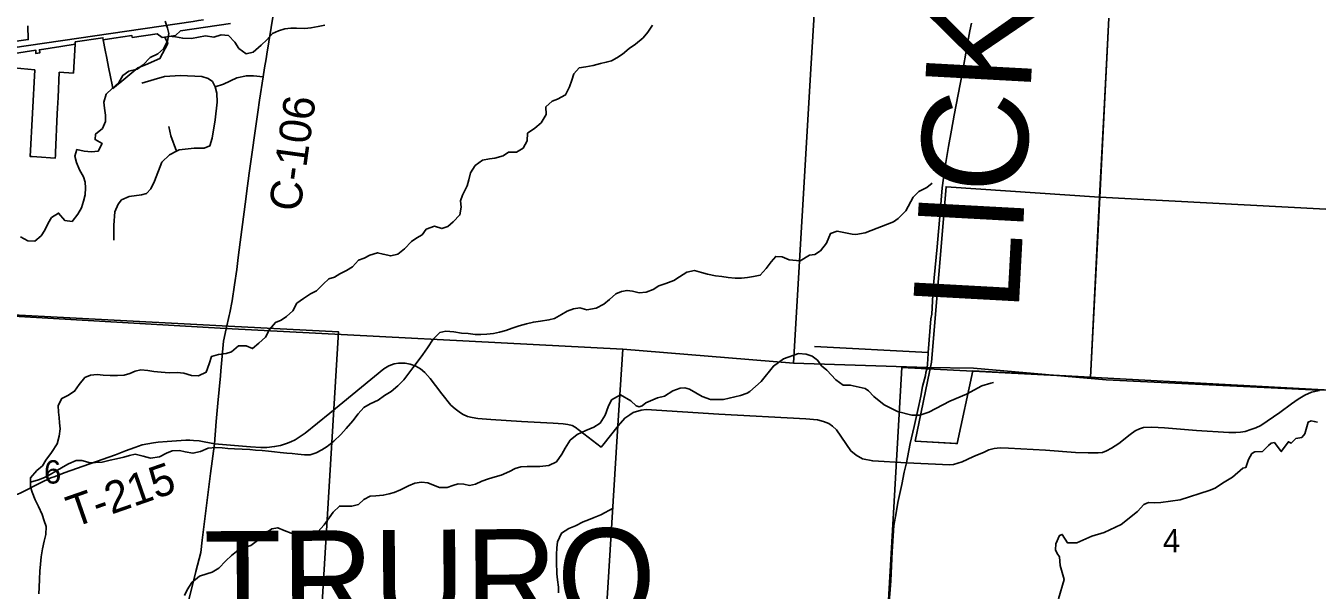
# Model space of a CAD drawing. Extents: x 114604 to 551442, y 316898 to 567001.
# Drawn here: x 262262 to 274490, y 390020 to 395361 of the extents above; entities that cross this region are included whole.
import ezdxf

# ---------------------------------------------------------------- set-up
doc = ezdxf.new("R2010")
doc.units = 0
for name, color, linetype in [('_CIVIL_CONSTRUCTION', 7, 'Continuous'), ('GE_P_Alignment_1000_Cardinal_Points', 7, 'Continuous'), ('GE_P_Alignment_100_Cardinal_Points', 7, 'Continuous'), ('GE_P_Alignment_100_Distances', 7, 'Continuous'), ('GE_P_Alignment_100_Stations', 7, 'Continuous'), ('GE_P_Alignment_500_Bearings', 7, 'Continuous'), ('GE_P_Alignment_500_Distances', 7, 'Continuous'), ('GE_P_Alignment_500_Stations', 7, 'Continuous'), ('PM_P_Cells', 7, 'Continuous'), ('PM_P_CL_Double_Solid', 7, 'Continuous'), ('PM_P_Crosswalk', 7, 'Continuous'), ('PV_X_Curb', 7, 'Continuous'), ('RS_Raster1', 7, 'Continuous'), ('SN_P_Signs', 7, 'Continuous')]:
    doc.layers.add(name, color=color, linetype=linetype)

msp = doc.modelspace()

# ---------------------------------------------------------------- linework, layer by layer
at = {"layer": '_CIVIL_CONSTRUCTION'}
msp.add_lwpolyline([(262135, 395152), (263846, 395403), (263898, 395411), (263945, 395418)], dxfattribs=at)
at = {"layer": 'GE_P_Alignment_1000_Cardinal_Points'}
for points in [[(271217, 395385), (271200, 395315), (271173, 395157), (271132, 394922), (271091, 394710), (271054, 394516), (271029, 394374), (270998, 394220), (270965, 394011), (270940, 393827), (270919, 393595), (270893, 393270), (270855, 392879), (270842, 392633), (270831, 392587), (270808, 392268), (270808, 392260), (270801, 392158), (270798, 392124), (270794, 392110)], [(264047, 391406), (264390, 391376), (264488, 391369), (264545, 391369), (264618, 391379), (264673, 391389), (264731, 391409), (264772, 391424), (264811, 391444), (264908, 391507), (265141, 391694), (265653, 392114), (265700, 392144), (265751, 392163), (265790, 392167), (265824, 392168), (265855, 392167), (265900, 392160), (265954, 392140), (265999, 392115), (266041, 392081), (266090, 392024), (266140, 391958), (266202, 391877), (266287, 391772), (266328, 391736), (266366, 391708), (266398, 391686), (266444, 391665), (266489, 391654), (266542, 391645), (266664, 391635), (266955, 391617), (267256, 391600), (267350, 391595), (267394, 391588), (267434, 391577), (267465, 391562), (267709, 391374), (267725, 391393), (267870, 391574)], [(270794, 392110), (270786, 392081), (270780, 392050), (270754, 391946), (270737, 391856), (270717, 391768), (270674, 391570), (270637, 391409), (270612, 391275), (270601, 391226), (270580, 391137), (270557, 391019), (270520, 390849), (270502, 390751), (270481, 390631), (270466, 390386), (270452, 390108), (270435, 389865), (270401, 389527), (270386, 389304), (270379, 389142)], [(262539, 391097), (262624, 391131), (263112, 391302), (263207, 391338), (263293, 391370), (263362, 391394), (263418, 391406), (263470, 391414), (263516, 391420), (263599, 391428), (263776, 391439), (263816, 391438), (263851, 391437), (263904, 391432), (264047, 391406)], [(261963, 390886), (261972, 390899), (262000, 390910), (262052, 390918), (262105, 390919), (262149, 390922), (262187, 390929), (262216, 390940), (262402, 391035), (262500, 391082), (262539, 391097)]]:
    msp.add_lwpolyline(points, dxfattribs=at)
at = {"layer": 'GE_P_Alignment_100_Cardinal_Points'}
msp.add_line((269729, 392326), (270808, 392268), dxfattribs=at)
for points in [[(263360, 394817), (263477, 394854), (263576, 394881), (263728, 394890), (263927, 394883), (263990, 394861), (264030, 394834), (264055, 394784), (264133, 394808), (264260, 394869), (264351, 394889), (264417, 394887), (264509, 394877)], [(263095, 393332), (263095, 393474), (263106, 393602), (263135, 393672), (263168, 393715), (263241, 393747), (263357, 393760), (263405, 393775), (263444, 393818), (263480, 393892), (263550, 394070), (263622, 394141), (263689, 394174), (263715, 394187), (263857, 394203), (263951, 394203), (264003, 394224), (264025, 394297), (264055, 394471), (264075, 394637), (264071, 394723), (264055, 394784)], [(263689, 394174), (263636, 394321), (263616, 394409)], [(270601, 391226), (271011, 391206), (271048, 391208), (271129, 391235), (271230, 391281), (271275, 391302), (271330, 391324), (271382, 391347), (271430, 391360), (271487, 391367), (271567, 391365), (271917, 391346), (272203, 391324), (272323, 391321), (272371, 391319), (272417, 391319), (272458, 391324), (272495, 391337), (272543, 391364), (272612, 391408), (272719, 391494), (272767, 391527), (272808, 391547), (272847, 391558), (272926, 391563), (273044, 391557), (273349, 391531), (273655, 391512), (273719, 391512), (273764, 391516), (273807, 391523), (273862, 391539), (273909, 391555), (273956, 391577), (274136, 391702), (274248, 391782), (274311, 391827), (274372, 391867), (274436, 391893), (274511, 391911)], [(267870, 391574), (267934, 391649), (267981, 391680), (268013, 391701), (268088, 391724), (268136, 391730), (268824, 391687), (269649, 391641), (269760, 391631), (269814, 391616), (269866, 391597), (269902, 391572), (269939, 391536), (270073, 391338), (270126, 391297), (270185, 391264), (270282, 391243), (270601, 391226)]]:
    msp.add_lwpolyline(points, dxfattribs=at)
at = {"layer": 'GE_P_Alignment_100_Stations'}
for points in [[(262065, 395199), (262284, 395231), (262282, 395361)], [(262148, 394962), (262347, 394943), (262302, 394125), (262323, 394124), (262367, 394121), (262540, 394109), (262543, 394133), (262543, 394161), (262560, 394528), (262563, 394582), (262568, 394682), (262579, 394921), (262713, 394914), (262728, 395186), (262730, 395209), (262992, 395248), (262995, 395228), (263013, 395132), (263029, 395054), (263045, 394971), (263063, 394878), (263078, 394802), (263085, 394768), (263171, 394836), (263323, 394965), (263396, 394993), (263531, 395052), (263606, 395193), (263577, 395255), (263679, 395270), (263727, 395314), (264201, 395384)], [(264201, 395384), (263727, 395314), (263679, 395270), (263577, 395255), (263552, 395251), (263504, 395286), (263270, 395252), (263267, 395269), (263094, 395243), (262995, 395228), (262992, 395248), (262730, 395209), (262728, 395186), (262592, 395165), (262390, 395134), (262394, 395105), (262355, 395100), (262357, 395130), (262155, 395099)], [(272516, 395434), (272476, 394631), (272430, 393740), (270977, 393838), (270839, 392179), (270684, 391431), (271064, 391408), (271082, 391407), (271229, 392095), (272345, 392036), (272431, 393740), (275226, 393591)], [(284848, 391369), (282076, 391535), (275898, 391862), (275863, 391869), (275174, 391894), (275157, 391893), (275256, 393589), (275226, 393591), (272431, 393740), (272516, 395434)]]:
    msp.add_lwpolyline(points, dxfattribs=at)
msp.add_lwpolyline([(272430, 393740), (272345, 392036), (271229, 392095), (271082, 391407), (270684, 391431), (270839, 392179), (270977, 393838)], close=True, dxfattribs=at)
at = {"layer": 'GE_P_Alignment_500_Bearings'}
for p, q in [((264277, 393193), (264345, 393721)), ((264270, 393141), (264277, 393193))]:
    msp.add_line(p, q, dxfattribs=at)
for points in [[(264544, 395092), (264605, 395461), (264609, 395479)], [(264523, 394963), (264537, 395049), (264544, 395092)], [(264345, 393721), (264352, 393774), (264378, 393968), (264459, 394545), (264475, 394659), (264509, 394877), (264523, 394963)], [(264188, 392618), (264194, 392644), (264216, 392758), (264237, 392910), (264259, 393056), (264270, 393141)], [(264109, 392095), (264135, 392378), (264159, 392494), (264188, 392618)], [(264064, 391617), (264079, 391791), (264104, 392047), (264109, 392095)], [(263653, 388162), (263671, 388644), (263697, 389134), (263711, 389436), (263716, 389517), (263723, 389580), (263731, 389628), (263746, 389697), (263760, 389752), (263873, 390195), (263919, 390377), (263932, 390494), (264012, 391125), (264047, 391406), (264064, 391617)]]:
    msp.add_lwpolyline(points, dxfattribs=at)
at = {"layer": 'GE_P_Alignment_500_Distances'}
for points in [[(271011, 417780), (270951, 416803), (270818, 414394), (270697, 412488), (270600, 410958), (270414, 407575), (270122, 402465), (270001, 400354), (269776, 396299), (269696, 394953), (269532, 392169), (267914, 392302), (264157, 392497), (261272, 392664), (258768, 392810), (255646, 392938), (254678, 392999), (253232, 393090), (251959, 393171), (249916, 393300), (247992, 393504)], [(284848, 391379), (282098, 391536), (277596, 391783), (275863, 391869), (275174, 391894), (274551, 391916), (274510, 391914), (272491, 392012), (271237, 392122), (270797, 392127), (269532, 392169), (269696, 394953), (269776, 396299), (270001, 400354), (270122, 402465), (270414, 407575), (270600, 410958), (270697, 412488), (270818, 414394), (270951, 416803), (271011, 417780)], [(261272, 392664), (264157, 392497), (267914, 392302), (267869, 391577), (267681, 388558), (267642, 387936), (267546, 386391), (267545, 386388), (267491, 385509), (267491, 385508), (267448, 384815), (267445, 384773), (267299, 382424), (267247, 381601), (267082, 378947), (264550, 379102), (259159, 379430)], [(267082, 378947), (267247, 381601), (267299, 382424), (267445, 384773), (267448, 384815), (267491, 385508), (267491, 385509), (267545, 386388), (267546, 386391), (267642, 387936), (267681, 388558), (267869, 391577), (267914, 392302), (269532, 392169), (270797, 392127), (271237, 392122), (272491, 392012), (274510, 391914), (274551, 391916), (275174, 391894), (275863, 391869), (277596, 391783), (282098, 391536), (284848, 391379)]]:
    msp.add_lwpolyline(points, dxfattribs=at)
at = {"layer": 'PM_P_Cells'}
for points in [[(262700, 393508), (262755, 393578), (262789, 393638), (262809, 393702), (262823, 393762), (262827, 393829), (262825, 393881), (262809, 393931), (262771, 393999), (262743, 394067), (262725, 394129), (262745, 394189), (262813, 394175), (262885, 394167), (262948, 394175), (262984, 394248), (262918, 394284), (262922, 394336), (262988, 394390), (263016, 394454), (263016, 394516), (263008, 394582), (263000, 394640), (263022, 394714), (263080, 394769), (263141, 394825), (263181, 394891), (263237, 394933), (263315, 394951), (263373, 394991), (263439, 395062), (263513, 395096), (263564, 395144), (263604, 395216), (263616, 395290), (263604, 395340), (263580, 395406)], [(263612, 395263), (263680, 395256), (263748, 395244), (263832, 395242), (263964, 395265), (264041, 395255), (264111, 395275), (264181, 395271), (264241, 395205), (264279, 395147), (264347, 395097), (264415, 395113), (264491, 395179), (264543, 395229), (264599, 395287), (264656, 395315), (264716, 395332), (264772, 395338), (264826, 395338), (264904, 395336), (264962, 395342), (265030, 395354), (265092, 395366)], [(263831, 392052), (263897, 392047), (263971, 392083), (263997, 392163), (264019, 392231), (264085, 392251), (264159, 392261), (264208, 392277), (264276, 392331), (264348, 392332), (264408, 392306), (264468, 392358), (264530, 392414), (264570, 392486), (264626, 392552), (264679, 392576), (264731, 392611), (264789, 392665), (264829, 392735), (264891, 392781), (264959, 392825), (265013, 392853), (265076, 392917), (265132, 392968), (265184, 392982), (265236, 393014), (265298, 393046), (265356, 393080), (265412, 393144), (265465, 393162), (265519, 393192), (265593, 393213), (265645, 393199), (265717, 393183), (265783, 393201), (265847, 393249), (265913, 393319), (265964, 393355), (266016, 393383), (266054, 393438), (266132, 393464), (266200, 393442), (266258, 393462), (266308, 393506), (266372, 393572), (266383, 393646), (266377, 393706), (266397, 393759), (266441, 393847), (266457, 393905), (266473, 393971), (266517, 394039), (266587, 394091), (266653, 394101), (266704, 394108), (266782, 394130), (266832, 394164), (266908, 394164), (266970, 394204), (267008, 394274), (267012, 394344), (267083, 394393), (267143, 394443), (267189, 394521), (267185, 394593), (267245, 394649), (267297, 394667), (267373, 394707), (267409, 394784), (267432, 394846), (267452, 394908), (267502, 394964), (267566, 394974), (267634, 394984), (267704, 395004), (267758, 395016), (267808, 395031), (267859, 395057), (267913, 395093), (267975, 395145), (268035, 395189), (268107, 395247), (268151, 395301), (268197, 395368)], [(269594, 393136), (269682, 393189), (269734, 393197), (269786, 393232), (269843, 393304), (269881, 393396), (269945, 393417), (270087, 393390), (270121, 393386), (270210, 393402), (270477, 393506), (270523, 393539), (270595, 393611), (270664, 393738), (270717, 393794), (270793, 393831), (270845, 393871)], [(262211, 393363), (262282, 393327), (262348, 393323), (262406, 393375), (262442, 393427), (262474, 393494), (262506, 393546), (262572, 393588), (262630, 393520), (262700, 393508)], [(268453, 392986), (268521, 393028), (268594, 393044), (268660, 393026), (268718, 393012), (268794, 392996), (268854, 392988), (268912, 392980), (268980, 392972), (269040, 392974), (269096, 392980), (269152, 392988), (269216, 393000), (269273, 393063), (269321, 393127), (269363, 393179), (269425, 393175), (269491, 393145), (269594, 393136)], [(262307, 391043), (262381, 391063), (262439, 391087), (262493, 391115), (262546, 391147), (262616, 391186), (262666, 391216), (262740, 391248), (262792, 391248), (262870, 391226), (262922, 391228), (262986, 391232), (263061, 391250), (263119, 391262), (263189, 391280), (263243, 391294), (263297, 391306), (263373, 391287), (263441, 391269), (263529, 391281), (263595, 391315), (263646, 391337), (263718, 391341), (263772, 391329), (263844, 391315), (263916, 391333), (263990, 391365), (264062, 391369), (264120, 391366), (264174, 391362), (264237, 391358), (264309, 391354), (264383, 391350), (264437, 391346), (264499, 391342), (264559, 391336), (264617, 391328), (264671, 391322), (264733, 391316), (264785, 391312), (264837, 391306), (264902, 391302), (264954, 391302), (265010, 391320), (265066, 391347), (265116, 391381), (265178, 391431), (265244, 391493), (265296, 391551), (265359, 391621), (265409, 391690), (265463, 391748), (265523, 391784), (265597, 391818), (265659, 391862), (265720, 391900), (265784, 391953), (265840, 392009), (265888, 392073), (265928, 392125), (265976, 392189), (266020, 392249), (266065, 392313), (266119, 392396), (266183, 392458), (266239, 392470), (266315, 392464), (266389, 392452), (266449, 392448), (266517, 392440), (266570, 392440), (266626, 392442), (266690, 392448), (266746, 392461), (266808, 392479), (266866, 392501), (266932, 392521), (267004, 392541), (267068, 392557), (267137, 392567), (267215, 392577), (267269, 392591), (267335, 392628), (267389, 392660), (267449, 392684), (267507, 392692), (267573, 392674), (267664, 392690), (267734, 392728), (267790, 392772), (267850, 392823), (267902, 392847), (267956, 392857), (268008, 392849), (268070, 392835), (268137, 392841), (268203, 392865), (268257, 392901), (268321, 392921), (268397, 392951), (268453, 392986)], [(267892, 391868), (267992, 391812), (268041, 391766), (268069, 391754), (268099, 391765), (268132, 391793), (268242, 391840), (268310, 391856), (268389, 391907), (268457, 391933), (268501, 391935), (268545, 391922), (268665, 391852), (268746, 391825), (268867, 391825), (269029, 391862), (269093, 391885), (269119, 391899), (269226, 391994), (269341, 392141), (269438, 392210), (269580, 392261), (269652, 392253), (269708, 392233), (269758, 392198), (269798, 392142), (269847, 392102), (269931, 392010), (270001, 391961), (270069, 391961), (270209, 391928), (270241, 391906), (270292, 391854), (270390, 391775), (270516, 391711), (270652, 391676), (270728, 391676), (270812, 391703), (271013, 391810), (271170, 391875), (271316, 391954), (271400, 391979), (271426, 391985)], [(262386, 389985), (262388, 390045), (262390, 390125), (262394, 390199), (262402, 390266), (262407, 390336), (262419, 390410), (262437, 390484), (262451, 390546), (262453, 390622), (262437, 390676), (262415, 390736), (262381, 390811), (262351, 390875), (262323, 390947), (262307, 390997), (262307, 391083), (262365, 391151), (262419, 391197), (262450, 391249), (262504, 391324), (262560, 391404), (262576, 391478), (262586, 391548), (262582, 391604), (262578, 391654), (262572, 391706), (262568, 391769), (262602, 391835), (262659, 391863), (262723, 391903), (262767, 391965), (262821, 392033), (262873, 392055), (262937, 392061), (262995, 392056), (263061, 392050), (263130, 392052), (263194, 392056), (263246, 392070), (263296, 392092), (263350, 392104), (263416, 392100), (263474, 392090), (263544, 392082), (263618, 392078), (263694, 392080), (263759, 392074), (263831, 392052)], [(263764, 389969), (263790, 390023), (263833, 390093), (263907, 390153), (263975, 390173), (264025, 390189), (264091, 390227), (264155, 390296), (264209, 390348), (264272, 390400), (264340, 390428), (264394, 390442), (264468, 390498), (264540, 390565), (264592, 390599), (264648, 390611), (264708, 390585), (264773, 390559), (264841, 390545), (264899, 390541), (264977, 390557), (265027, 390573), (265087, 390639), (265135, 390703), (265171, 390758), (265232, 390816), (265350, 390816), (265412, 390832), (265464, 390878), (265522, 390910), (265576, 390914), (265646, 390918), (265702, 390931), (265751, 390945), (265809, 390969), (265887, 391007), (265945, 391031), (266009, 391043), (266069, 391035), (266121, 391013), (266179, 390993), (266251, 390991), (266304, 391009), (266356, 391025), (266408, 391022), (266464, 391012), (266520, 391022), (266580, 391052), (266642, 391074), (266706, 391092), (266762, 391108), (266841, 391142), (266897, 391170), (266949, 391188), (267009, 391191), (267075, 391189), (267129, 391189), (267213, 391201), (267287, 391235), (267338, 391307), (267368, 391363), (267418, 391439), (267482, 391494), (267564, 391532), (267640, 391562), (267700, 391602), (267749, 391676), (267777, 391754), (267809, 391821), (267892, 391868)], [(273899, 391329), (273973, 391333), (274028, 391388), (274054, 391410), (274086, 391416), (274150, 391332), (274218, 391425), (274244, 391411), (274289, 391456), (274345, 391466), (274375, 391500), (274406, 391611), (274434, 391621), (274462, 391617), (274494, 391611)], [(272041, 389939), (272096, 390122), (272055, 390252), (272051, 390336), (272029, 390368), (272012, 390402), (272014, 390458), (272049, 390536), (272077, 390548), (272126, 390469), (272214, 390467), (272357, 390530), (272473, 390565), (272634, 390642), (272789, 390763), (272849, 390830), (272893, 390850), (272953, 390846), (273011, 390851), (273194, 390876), (273467, 390962), (273523, 390986), (273595, 391031), (273690, 391089), (273786, 391174), (273816, 391182), (273841, 391258), (273873, 391313), (273899, 391329)], [(267306, 389995), (267306, 390047), (267296, 390119), (267290, 390173), (267286, 390289), (267286, 390357), (267289, 390421), (267297, 390478), (267333, 390560), (267403, 390604), (267467, 390630), (267541, 390666), (267591, 390686), (267643, 390708), (267706, 390734), (267825, 390796)]]:
    msp.add_lwpolyline(points, dxfattribs=at)
at = {"layer": 'RS_Raster1'}
for points in [[(269776, 396299), (269696, 394953), (269532, 392169), (267914, 392302), (267869, 391577), (267681, 388558), (267642, 387936), (267546, 386391), (267545, 386388), (267491, 385509), (267491, 385508), (267448, 384815), (267445, 384773), (267299, 382424), (267247, 381601), (267082, 378947), (264550, 379102), (259159, 379430)], [(267082, 378947), (267247, 381601), (267299, 382424), (267445, 384773), (267448, 384815), (267491, 385508), (267491, 385509), (267545, 386388), (267546, 386391), (267642, 387936), (267681, 388558), (267869, 391577), (267914, 392302), (269532, 392169), (269696, 394953), (269776, 396299)]]:
    msp.add_lwpolyline(points, dxfattribs=at)
at = {"layer": 'SN_P_Signs'}
for points in [[(259910, 392741), (264182, 392520), (265222, 392465), (265051, 389642), (262412, 389801), (259755, 389960)], [(270557, 392127), (272331, 392036), (275142, 391884), (275843, 391846), (275662, 389002), (273037, 389161), (273021, 389162), (270397, 389318)]]:
    msp.add_lwpolyline(points, close=True, dxfattribs=at)

# ---------------------------------------------------------------- texts
at = {"layer": 'GE_P_Alignment_100_Distances'}
msp.add_text('LICKING COUNTY', height=1000.06, rotation=86.897, dxfattribs=at).set_placement((271662, 392643))
at = {"layer": 'GE_P_Alignment_500_Stations'}
msp.add_text('TRURO', height=900.1, rotation=0.4153, dxfattribs=at).set_placement((263952, 389677))
at = {"layer": 'PM_P_CL_Double_Solid'}
msp.add_text('C-106', height=300, rotation=82.0901, dxfattribs=at).set_placement((264859, 393594))
at = {"layer": 'PM_P_Crosswalk'}
msp.add_text('T-215', height=300, rotation=19.188, dxfattribs=at).set_placement((262714, 390610))
at = {"layer": 'PV_X_Curb'}
for s, rotation, p in [('6', 0.4152, (262434, 391028)), ('4', 0.4155, (273029, 390377))]:
    msp.add_text(s, height=221, rotation=rotation, dxfattribs=at).set_placement(p)

doc.saveas('drawing.dxf')
